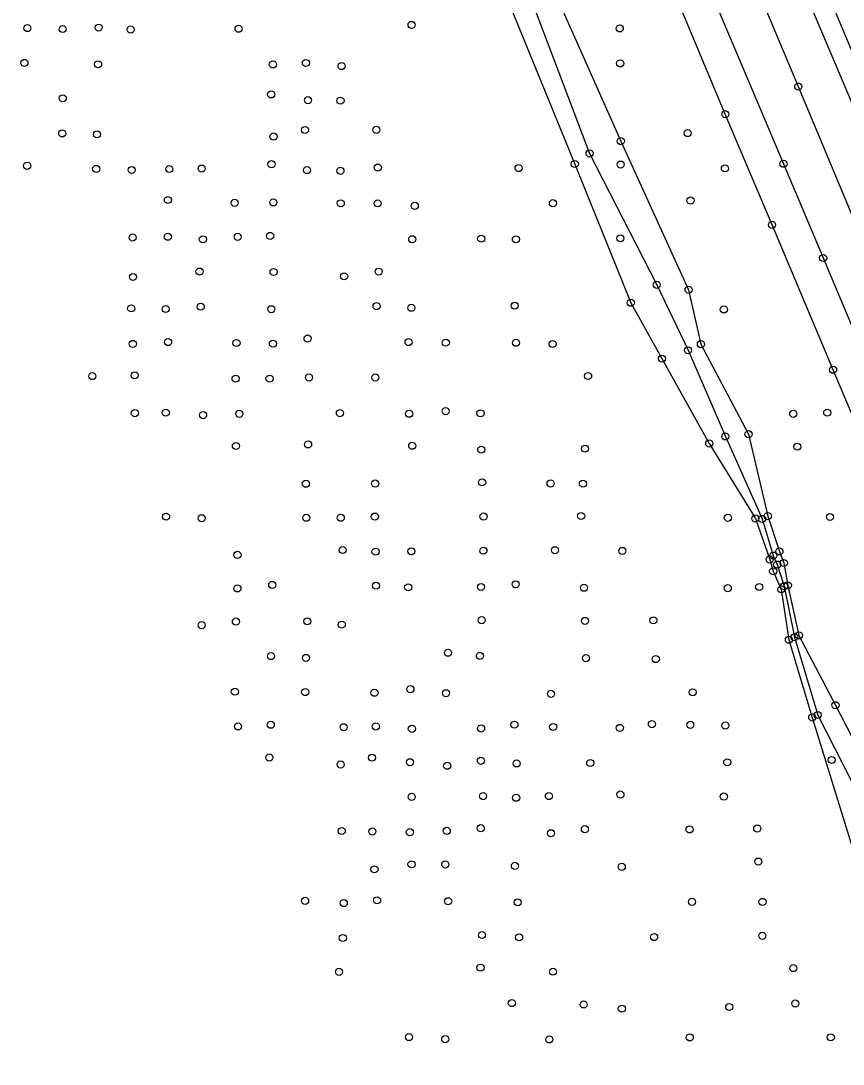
# Model space of a CAD drawing. Extents: x 20503438 to 20508873, y 7964251 to 7984667.
# Drawn here: x 20505780.4 to 20506012.3, y 7975825.9 to 7976120.1 of the extents above; entities that cross this region are included whole.
import ezdxf

# ---------------------------------------------------------------- set-up
doc = ezdxf.new("R2010")
doc.units = 0
for name, color, linetype in [('SurBreakLine', 7, 'Continuous'), ('SurDrainageArrowUp', 7, 'Continuous'), ('SurEdgeRoadPaved', 7, 'Continuous'), ('SurEdgeShoulderPaved', 7, 'Continuous'), ('SurSurveyPoints', 7, 'Continuous')]:
    doc.layers.add(name, color=color, linetype=linetype)

msp = doc.modelspace()

# ---------------------------------------------------------------- linework, layer by layer
at = {"layer": 'SurBreakLine'}
for points in [[(20505865.6, 7976423.82), (20505881.11, 7976385.76), (20505895.61, 7976350.5), (20505907.36, 7976321.51), (20505912.71, 7976308.35), (20505920.59, 7976289.64), (20505936.63, 7976250.91), (20505952.01, 7976214.99), (20505962.56, 7976189.88), (20505976.58, 7976156.36), (20505989.8, 7976125.02), (20505999.68, 7976101.54), (20506018.4, 7976056.86), (20506031.88, 7976024.8), (20506041.81, 7976001.38), (20506058.69, 7975961.74), (20506072.07, 7975930.1), (20506086.64, 7975895.86), (20506102.43, 7975858.26), (20506113.52, 7975831.94), (20506128.17, 7975796.98)], [(20505848.46, 7976268.58), (20505850.25, 7976264.2), (20505852.66, 7976260.22), (20505858.02, 7976250.41), (20505870.16, 7976234.1), (20505880.23, 7976211.18), (20505884.48, 7976208.12), (20505890.22, 7976200.71), (20505893.21, 7976193.38), (20505905.22, 7976156.68), (20505918.85, 7976123.05), (20505936.66, 7976079.7), (20505952.45, 7976040.57), (20505961.24, 7976024.82), (20505974.57, 7976000.9), (20505987.59, 7975979.73), (20505991.63, 7975968.17), (20505992.61, 7975964.84), (20505994.9, 7975959.75), (20505997.04, 7975945.54), (20506003.63, 7975923.63), (20506016.28, 7975882.58)], [(20505857.32, 7976268.64), (20505859.21, 7976264.04), (20505865.37, 7976256.03), (20505878.58, 7976233.95), (20505888.56, 7976213.34), (20505890.95, 7976208.42), (20505894.89, 7976203.18), (20505898.8, 7976197.89), (20505911.67, 7976161.23), (20505930.65, 7976128.95), (20505949.63, 7976086.15), (20505968.75, 7976044.23), (20505972.23, 7976028.9), (20505985.66, 7976003.51), (20505991.1, 7975980.4), (20505994.37, 7975970.45), (20505995.61, 7975967.2), (20505996.73, 7975960.88), (20505999.85, 7975946.76), (20506010.18, 7975927.08), (20506030.18, 7975888.29)]]:
    msp.add_lwpolyline(points, dxfattribs=at)
at = {"layer": 'SurDrainageArrowUp'}
msp.add_lwpolyline([(20505850.17, 7976269.3), (20505852.31, 7976266), (20505854.86, 7976261.64), (20505862.3, 7976254.88), (20505875.24, 7976232.69), (20505883.82, 7976211.4), (20505887.61, 7976207.55), (20505892.81, 7976201.72), (20505895.29, 7976196.12), (20505909.35, 7976156.32), (20505924.45, 7976125.82), (20505940.83, 7976082.68), (20505959.76, 7976045.64), (20505968.59, 7976027.18), (20505979.13, 7976002.88), (20505989.48, 7975979.63), (20505992.64, 7975969.29), (20505993.74, 7975966.75), (20505995.68, 7975960.63), (20505998.59, 7975946.26), (20506005.17, 7975924.32), (20506024.41, 7975886.68)], dxfattribs=at)
at = {"layer": 'SurEdgeRoadPaved'}
for points in [[(20506278.91, 7975465.84), (20506257.71, 7975518.12), (20506250.34, 7975536.21), (20506236.76, 7975569.18), (20506175.22, 7975717.06), (20506144.4, 7975789.63), (20506112.25, 7975866.01), (20506069.58, 7975966.38), (20506037.98, 7976041.41), (20506015.97, 7976094.11), (20505947.59, 7976255.69), (20505927.83, 7976303), (20505916.28, 7976330.64), (20505901.17, 7976367.49), (20505888.02, 7976400.52), (20505875.61, 7976430.87)], [(20505854.48, 7976420.23), (20505870.79, 7976380.67), (20505883.55, 7976349.04), (20505897.65, 7976314.07), (20505909.99, 7976284.1), (20505926.99, 7976243.04), (20505936.73, 7976219.88), (20505946.63, 7976196.12), (20505956.71, 7976171.82), (20505963.64, 7976155.35), (20505975.06, 7976128.28), (20505995.52, 7976079.78), (20506006.7, 7976053.21), (20506016.58, 7976029.7), (20506033.67, 7975989.39), (20506044.1, 7975964.93), (20506057.48, 7975933.32), (20506076.87, 7975887.68), (20506087.41, 7975862.83), (20506092.07, 7975851.84), (20506114.77, 7975798.09)], [(20506093.39, 7975823.17), (20506078.53, 7975858.38), (20506066.58, 7975886.62), (20506057.75, 7975907.79), (20506045.94, 7975935.43), (20506040.16, 7975949.09), (20506027.46, 7975979.19), (20506009.5, 7976021.69), (20505992.28, 7976062.56), (20505979.1, 7976093.75), (20505967.62, 7976121.21), (20505954.55, 7976152.2), (20505937.07, 7976194.25), (20505927.35, 7976217.39), (20505915.34, 7976246.07), (20505899.65, 7976283.07), (20505883.58, 7976322.17), (20505872.12, 7976349.6), (20505858.8, 7976382.12), (20505847.76, 7976409.43)]]:
    msp.add_lwpolyline(points, dxfattribs=at)
at = {"layer": 'SurEdgeShoulderPaved'}
msp.add_lwpolyline([(20505889.98, 7976411.65), (20505895.55, 7976397.9), (20505920.61, 7976336.44), (20505950.34, 7976264.44), (20506010.6, 7976121.59), (20506025.61, 7976085.79), (20506040.8, 7976049.02), (20506074.56, 7975969.59), (20506097.02, 7975916.55), (20506142.06, 7975809.67), (20506177.13, 7975727.28), (20506237.29, 7975584.09), (20506267.06, 7975511.74), (20506296.53, 7975437.96)], dxfattribs=at)
at = {"layer": 'SurSurveyPoints'}
for centre in [(20505782.26, 7976118.04), (20505792.22, 7976117.76), (20505802.35, 7976118.17), (20505811.38, 7976117.63), (20505841.83, 7976117.85), (20505890.62, 7976118.93), (20505949.34, 7976117.94), (20505781.42, 7976108.22), (20505802.2, 7976107.82), (20505851.49, 7976107.78), (20505860.82, 7976108.18), (20505949.45, 7976108.06), (20505870.87, 7976107.32), (20505851.02, 7976099.32), (20505999.68, 7976101.54), (20505792.24, 7976098.24), (20505861.39, 7976097.7), (20505870.57, 7976097.58), (20505979.1, 7976093.75), (20505792.09, 7976088.33), (20505801.91, 7976088.07), (20505851.68, 7976087.46), (20505860.59, 7976089.29), (20505880.69, 7976089.34), (20505968.49, 7976088.42), (20505949.63, 7976086.15), (20505940.83, 7976082.68), (20505782.2, 7976079.2), (20505801.67, 7976078.33), (20505822.28, 7976078.28), (20505831.41, 7976078.42), (20505851.11, 7976079.65), (20505881.09, 7976078.7), (20505920.8, 7976078.56), (20505936.66, 7976079.7), (20505949.59, 7976079.54), (20505978.99, 7976078.47), (20505995.52, 7976079.78), (20505811.67, 7976078.03), (20505861.12, 7976077.99), (20505870.56, 7976077.79), (20505821.89, 7976069.55), (20505969.29, 7976069.41), (20505840.71, 7976068.75), (20505851.64, 7976068.87), (20505870.65, 7976068.63), (20505881.05, 7976068.6), (20505891.52, 7976067.91), (20505930.48, 7976068.65), (20505992.28, 7976062.56), (20505811.94, 7976058.99), (20505821.87, 7976059.19), (20505831.75, 7976058.46), (20505841.58, 7976059.16), (20505850.73, 7976059.43), (20505890.8, 7976058.49), (20505910.25, 7976058.65), (20505920.05, 7976058.47), (20505949.51, 7976058.74), (20506006.7, 7976053.21), (20505830.81, 7976049.37), (20505851.69, 7976049.26), (20505881.32, 7976049.36), (20505812.04, 7976047.86), (20505871.6, 7976048.04), (20505959.76, 7976045.64), (20505968.75, 7976044.23), (20505952.45, 7976040.57), (20505811.54, 7976038.99), (20505821.26, 7976038.8), (20505831.14, 7976039.47), (20505851.07, 7976038.75), (20505880.74, 7976039.62), (20505890.56, 7976039.16), (20505919.7, 7976039.75), (20505978.69, 7976038.69), (20505812, 7976028.98), (20505821.94, 7976029.49), (20505841.23, 7976029.23), (20505851.51, 7976029.05), (20505861.28, 7976030.48), (20505889.77, 7976029.48), (20505900.27, 7976029.31), (20505920.09, 7976029.3), (20505930.4, 7976028.96), (20505972.23, 7976028.9), (20505968.59, 7976027.18), (20505961.24, 7976024.82), (20505800.59, 7976019.89), (20505812.53, 7976020.12), (20505861.7, 7976019.49), (20505880.39, 7976019.51), (20505940.4, 7976019.92), (20506009.5, 7976021.69), (20505840.98, 7976019.16), (20505850.56, 7976019.18), (20505812.57, 7976009.45), (20505821.3, 7976009.6), (20505831.82, 7976008.89), (20505842.03, 7976009.25), (20505870.41, 7976009.45), (20505889.94, 7976009.27), (20505900.24, 7976010), (20505910.06, 7976009.4), (20505998.26, 7976009.26), (20506007.85, 7976009.58), (20505979.13, 7976002.88), (20505985.66, 7976003.51), (20505841.08, 7976000.2), (20505861.43, 7976000.62), (20505890.81, 7976000.25), (20505910.27, 7975999.16), (20505939.55, 7975999.42), (20505974.57, 7976000.9), (20505999.41, 7975999.99), (20505860.8, 7975989.54), (20505880.35, 7975989.6), (20505910.52, 7975989.92), (20505929.82, 7975989.61), (20505938.95, 7975989.56), (20505821.38, 7975980.26), (20505831.41, 7975979.81), (20505860.93, 7975979.95), (20505870.64, 7975979.95), (20505880.25, 7975980.28), (20505910.91, 7975980.29), (20505938.45, 7975980.46), (20505979.83, 7975979.93), (20505987.59, 7975979.73), (20505989.48, 7975979.63), (20505991.1, 7975980.4), (20506008.63, 7975980.18), (20505841.52, 7975969.49), (20505871.18, 7975970.84), (20505880.45, 7975970.39), (20505890.55, 7975970.49), (20505910.88, 7975970.65), (20505931.06, 7975970.79), (20505950.06, 7975970.6), (20505994.37, 7975970.45), (20505991.63, 7975968.17), (20505992.64, 7975969.29), (20505993.74, 7975966.75), (20505995.61, 7975967.2), (20505992.61, 7975964.84), (20505851.32, 7975961.01), (20505880.58, 7975960.81), (20505919.98, 7975961.19), (20505995.68, 7975960.63), (20505996.73, 7975960.88), (20505841.5, 7975960.02), (20505889.67, 7975960.33), (20505910.21, 7975960.44), (20505939.24, 7975960.2), (20505979.8, 7975960.08), (20505988.66, 7975960.44), (20505994.9, 7975959.75), (20505831.41, 7975949.67), (20505841.07, 7975950.69), (20505861.23, 7975950.75), (20505870.93, 7975949.81), (20505910.39, 7975951.07), (20505939.53, 7975950.86), (20505958.84, 7975951.02), (20505998.59, 7975946.26), (20505999.85, 7975946.76), (20505997.04, 7975945.54), (20505850.98, 7975940.93), (20505860.83, 7975940.43), (20505900.9, 7975941.87), (20505909.89, 7975940.99), (20505939.8, 7975940.36), (20505959.5, 7975940.09), (20505890.29, 7975931.61), (20505840.78, 7975930.89), (20505860.61, 7975930.79), (20505880.16, 7975930.6), (20505900.34, 7975930.46), (20505929.93, 7975930.29), (20505969.91, 7975930.73), (20506010.18, 7975927.08), (20506003.63, 7975923.63), (20506005.17, 7975924.32), (20505841.66, 7975921.1), (20505850.91, 7975921.58), (20505871.45, 7975920.87), (20505880.54, 7975921.09), (20505890.7, 7975920.43), (20505910.22, 7975920.53), (20505919.63, 7975921.6), (20505930.56, 7975920.96), (20505949.35, 7975920.68), (20505958.4, 7975921.75), (20505969.26, 7975921.55), (20505979.12, 7975921.36), (20505850.5, 7975912.34), (20505879.46, 7975912.3), (20505890.16, 7975911.01), (20505910.17, 7975911.41), (20505920.26, 7975910.67), (20505941.01, 7975910.78), (20505979.65, 7975910.98), (20506009.11, 7975911.64), (20505870.61, 7975910.37), (20505900.67, 7975910.01), (20505949.52, 7975901.9), (20505890.63, 7975901.25), (20505910.78, 7975901.44), (20505920.12, 7975900.99), (20505929.35, 7975901.45), (20505978.69, 7975901.34), (20505870.93, 7975891.62), (20505879.57, 7975891.47), (20505890.14, 7975891.28), (20505900.54, 7975891.65), (20505910.13, 7975892.4), (20505929.93, 7975890.98), (20505939.51, 7975892.12), (20505969.03, 7975892.05), (20505988.12, 7975892.32), (20505890.61, 7975882.22), (20505900.12, 7975882.17), (20505919.76, 7975881.78), (20505949.9, 7975881.51), (20505988.43, 7975882.99), (20505880.16, 7975880.81), (20505860.58, 7975871.91), (20505871.49, 7975871.28), (20505880.9, 7975872.08), (20505900.93, 7975871.8), (20505920.53, 7975871.49), (20505969.71, 7975871.65), (20505989.6, 7975871.62), (20505871.23, 7975861.44), (20505910.5, 7975862.27), (20505920.94, 7975861.62), (20505959.02, 7975861.69), (20505989.56, 7975862.05), (20505870.16, 7975851.89), (20505910.06, 7975853.07), (20505930.5, 7975851.93), (20505998.28, 7975852.96), (20505918.9, 7975843.09), (20505998.84, 7975842.96), (20505939.15, 7975842.7), (20505949.93, 7975841.51), (20505980.21, 7975841.99), (20505889.89, 7975833.49), (20505900.12, 7975832.92), (20505929.46, 7975832.83), (20505969.08, 7975833.4), (20506008.86, 7975833.43)]:
    msp.add_circle(centre, 1, dxfattribs=at)

doc.saveas('drawing.dxf')
